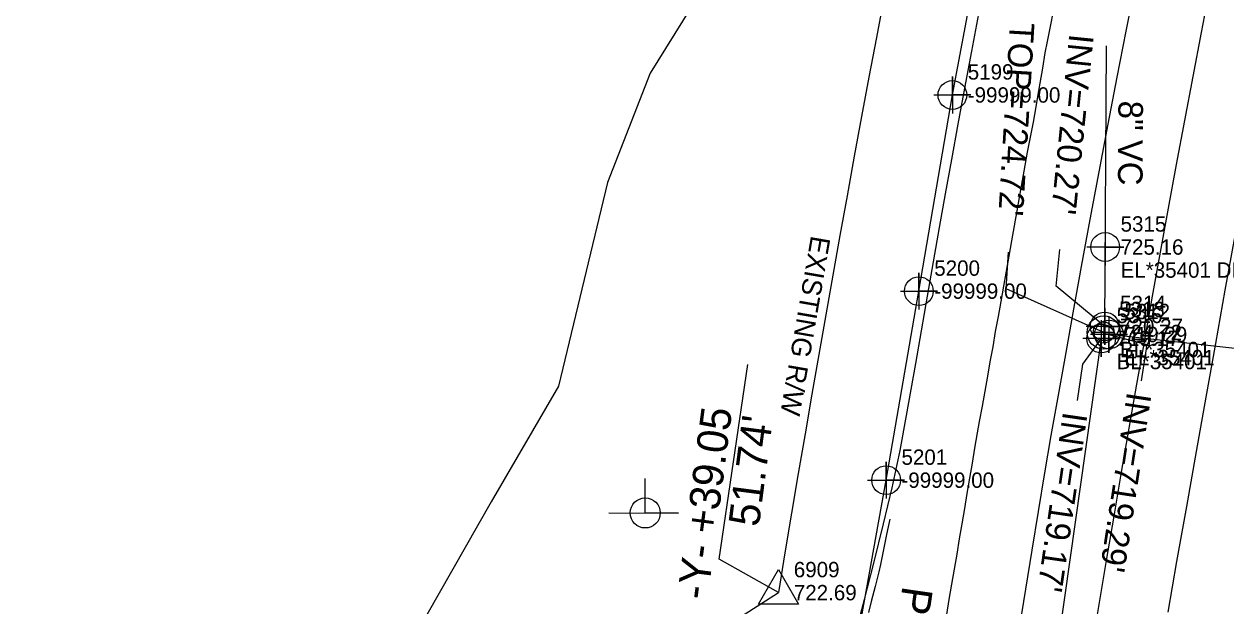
# Model space of a CAD drawing. Extents: x 1516784 to 1522736, y 634838 to 639369.
# Drawn here: x 1520333.6 to 1520529.1, y 638506.3 to 638601 of the extents above; entities that cross this region are included whole.
import ezdxf

# ---------------------------------------------------------------- set-up
doc = ezdxf.new("R2010")
doc.units = 0
for name, color, linetype in [('COGO Default Point Elevation', 7, 'Continuous'), ('COGO Default Point Number', 7, 'Continuous'), ('Exist Environmental Wetland Boundary Text', 7, 'Continuous'), ('Exist Right of Way Line', 7, 'Continuous'), ('Exist Right of Way Line Text', 7, 'Continuous'), ('Exist Right of Way Monument CELL', 7, 'Continuous'), ('Exist Right of Way Monument Cogo Elevation', 7, 'Continuous'), ('Exist Right of Way Monument Cogo Number', 7, 'Continuous'), ('Exist Right of Way Monument Leader', 7, 'Continuous'), ('Exist Right of Way Monument Text', 7, 'Continuous'), ('Exist Utilities Gas UG Line SUE LOS B', 7, 'Continuous'), ('Exist Utilities Gas UG Line SUE LOS B Cogo Elevation', 7, 'Continuous'), ('Exist Utilities Gas UG Line SUE LOS B Cogo Number', 7, 'Continuous'), ('Exist Utilities Gas UG Line SUE LOS B Cogo Point CELL', 7, 'Continuous'), ('Exist Utilities Gas UG Line SUE LOS B Text', 7, 'Continuous'), ('Exist Utilities Power Joint Use Telephone CELL', 7, 'Continuous'), ('Exist Utilities Sanitary Sewer Manhole CELL', 7, 'Continuous'), ('Exist Utilities Sanitary Sewer Manhole Cogo Elevation', 7, 'Continuous'), ('Exist Utilities Sanitary Sewer Manhole Cogo Number', 7, 'Continuous'), ('Exist Utilities Sanitary Sewer Manhole Leader', 7, 'Continuous'), ('Exist Utilities Sanitary Sewer Manhole Text', 7, 'Continuous'), ('Exist Utilities Sanitary Sewer UG Line', 7, 'Continuous'), ('Exist Utilities Sanitary Sewer UG Line Cogo Comment', 7, 'Continuous'), ('Exist Utilities Sanitary Sewer UG Line Cogo Elevation', 7, 'Continuous'), ('Exist Utilities Sanitary Sewer UG Line Cogo Number', 7, 'Continuous'), ('Exist Utilities Sanitary Sewer UG Line Cogo Point CELL', 7, 'Continuous'), ('Exist Utilities Sanitary Sewer UG Line Invert Elevation', 7, 'Continuous'), ('Exist Utilities Sanitary Sewer UG Line Leader', 7, 'Continuous'), ('Exist Utilities Sanitary Sewer UG Line Text', 7, 'Continuous'), ('Exist Vegetation Woods Line', 7, 'Continuous')]:
    doc.layers.add(name, color=color, linetype=linetype)

msp = doc.modelspace()

# ---------------------------------------------------------------- linework, layer by layer
at = {"layer": 'COGO Default Point Elevation'}
for points in [[(1520500.96, 638603.05), (1520500.47, 638600.6), (1520499.98, 638598.15), (1520499.61, 638596.29), (1520499.2, 638593.82), (1520498.79, 638591.36), (1520498.38, 638588.89), (1520498.15, 638587.5), (1520497.68, 638585.04), (1520497.21, 638582.59), (1520496.74, 638580.13), (1520496.34, 638577.99), (1520495.9, 638575.53), (1520495.47, 638573.07), (1520495.03, 638570.61), (1520494.6, 638568.15), (1520494.16, 638565.69), (1520493.73, 638563.23), (1520493.29, 638560.77), (1520492.86, 638558.31), (1520492.42, 638555.85), (1520491.99, 638553.39), (1520491.55, 638550.93), (1520491.12, 638548.46), (1520490.68, 638546), (1520490.28, 638543.7), (1520489.83, 638541.24), (1520489.39, 638538.78), (1520488.94, 638536.33), (1520488.6, 638534.45), (1520488.19, 638531.98), (1520487.77, 638529.52), (1520487.35, 638527.06), (1520486.93, 638524.59), (1520486.52, 638522.13), (1520486.1, 638519.66), (1520485.68, 638517.2), (1520485.27, 638514.74), (1520484.85, 638512.27), (1520484.43, 638509.81), (1520484.01, 638507.35), (1520483.6, 638504.88)], [(1520474.38, 638520.39), (1520473.87, 638517.94), (1520473.37, 638515.5), (1520472.87, 638513.05), (1520472.62, 638511.86), (1520471.99, 638509.44), (1520471.36, 638507.02), (1520470.9, 638505.24)]]:
    msp.add_lwpolyline(points, dxfattribs=at)
at = {"layer": 'COGO Default Point Number'}
for points in [[(1520514.23, 638607.16), (1520512.78, 638599.81), (1520511.31, 638592.33), (1520509.84, 638584.7), (1520508.36, 638576.93), (1520506.92, 638569.2), (1520505.53, 638561.55), (1520504.17, 638554), (1520502.85, 638546.63), (1520501.65, 638539.99), (1520500.56, 638534.01), (1520499.52, 638527.94), (1520498.49, 638521.67), (1520497.48, 638515.36), (1520496.47, 638509.04), (1520495.41, 638502.68)], [(1520469.6, 638504.91), (1520470.26, 638507.35), (1520471.81, 638513.27), (1520473.37, 638519.63), (1520474.8, 638525.53), (1520476.05, 638531.57), (1520477.1, 638537.28), (1520478.6, 638545.74), (1520479.52, 638551.04), (1520480.5, 638556.68), (1520481.48, 638562.29), (1520482.47, 638567.85), (1520483.45, 638573.37), (1520484.46, 638578.95), (1520485.5, 638584.67), (1520486.59, 638590.55), (1520487.72, 638596.57), (1520488.87, 638602.62)], [(1520519.64, 638505.27), (1520521.09, 638513.51), (1520522.68, 638522.5), (1520524.27, 638531.41), (1520525.85, 638540.24), (1520527.4, 638549.01), (1520528.94, 638557.68), (1520530.49, 638566.25)]]:
    msp.add_lwpolyline(points, dxfattribs=at)
at = {"layer": 'Exist Environmental Wetland Boundary Text'}
msp.add_arc((1524257.18, 637884.74), 3800, 164.44356, 171.45942, dxfattribs=at)
at = {"layer": 'Exist Right of Way Line'}
msp.add_line((1520397.94, 638471.31), (1520456.28, 638508.46), dxfattribs=at)
msp.add_arc((1524257.18, 637884.74), 3851.74, 164.44356, 170.68088, dxfattribs=at)
at = {"layer": 'Exist Right of Way Monument CELL'}
msp.add_line((1520456.28, 638508.46), (1520456.28, 638508.46), dxfattribs=at)
msp.add_lwpolyline([(1520453.03, 638506.58), (1520456.28, 638512.21), (1520459.53, 638506.57)], close=True, dxfattribs=at)
at = {"layer": 'Exist Right of Way Monument Leader'}
msp.add_lwpolyline([(1520456.28, 638508.46), (1520446.63, 638513.92), (1520451.29, 638545.58)], dxfattribs=at)
at = {"layer": 'Exist Utilities Gas UG Line SUE LOS B'}
msp.add_lwpolyline([(1520421.99, 638012.85), (1520423.24, 638041.59), (1520424.56, 638071.73), (1520425.71, 638100.61), (1520427.79, 638131.93), (1520430.07, 638162.7), (1520432.78, 638195.98), (1520434.71, 638221.28), (1520437.33, 638251.93), (1520440.16, 638282.54), (1520443.58, 638313.36), (1520448.01, 638349.54), (1520452.24, 638384.87), (1520455.33, 638410.59), (1520458.64, 638433.49), (1520462.73, 638460.82), (1520469.03, 638500.18), (1520473.79, 638526.76), (1520479.12, 638557.52), (1520484.57, 638589.44), (1520490.16, 638619.21)], dxfattribs=at)
at = {"layer": 'Exist Utilities Gas UG Line SUE LOS B Cogo Point CELL'}
for points in [[(1520481.57, 638589.44), (1520487.57, 638589.44), (1520484.57, 638589.44), (1520484.57, 638592.44), (1520484.57, 638586.44)], [(1520476.12, 638557.52), (1520482.12, 638557.52), (1520479.12, 638557.52), (1520479.12, 638560.52), (1520479.12, 638554.52)], [(1520470.79, 638526.76), (1520476.79, 638526.76), (1520473.79, 638526.76), (1520473.79, 638529.76), (1520473.79, 638523.76)]]:
    msp.add_lwpolyline(points, dxfattribs=at)
for centre in [(1520484.57, 638589.44), (1520479.12, 638557.52), (1520473.79, 638526.76)]:
    msp.add_circle(centre, 2.34, dxfattribs=at)
at = {"layer": 'Exist Utilities Power Joint Use Telephone CELL'}
msp.add_line((1520434.62, 638521.43), (1520434.62, 638521.43), dxfattribs=at)
msp.add_lwpolyline([(1520428.68, 638521.43), (1520440.02, 638521.39), (1520434.62, 638521.41), (1520434.62, 638527.05)], dxfattribs=at)
msp.add_circle((1520434.62, 638521.43), 2.45, dxfattribs=at)
at = {"layer": 'Exist Utilities Sanitary Sewer Manhole CELL'}
msp.add_lwpolyline([(1520509.17, 638552.5), (1520509.17, 638549.07), (1520509.17, 638550.79), (1520510.88, 638550.79), (1520507.46, 638550.79)], dxfattribs=at)
for radius in [2.69, 1.71]:
    msp.add_circle((1520509.17, 638550.79), radius, dxfattribs=at)
at = {"layer": 'Exist Utilities Sanitary Sewer Manhole Leader'}
msp.add_lwpolyline([(1520509.17, 638550.79), (1520493.33, 638557.87), (1520493.69, 638563.86)], dxfattribs=at)
at = {"layer": 'Exist Utilities Sanitary Sewer UG Line'}
for p, q in [((1520509.34, 638551.77), (1520509.63, 638597.45)), ((1520508.77, 638549.82), (1520487.24, 638398.28)), ((1520557.97, 638545.16), (1520510.03, 638550.46))]:
    msp.add_line(p, q, dxfattribs=at)
at = {"layer": 'Exist Utilities Sanitary Sewer UG Line Cogo Point CELL'}
for points in [[(1520509.42, 638567.7), (1520509.42, 638561.7), (1520509.42, 638564.7), (1520512.42, 638564.7), (1520506.42, 638564.7)], [(1520509.34, 638554.77), (1520509.34, 638548.77), (1520509.34, 638551.77), (1520512.34, 638551.77), (1520506.34, 638551.77)], [(1520508.77, 638552.82), (1520508.77, 638546.82), (1520508.77, 638549.82), (1520511.77, 638549.82), (1520505.77, 638549.82)], [(1520510.03, 638553.46), (1520510.03, 638547.46), (1520510.03, 638550.46), (1520513.03, 638550.46), (1520507.03, 638550.46)]]:
    msp.add_lwpolyline(points, dxfattribs=at)
for centre in [(1520509.42, 638564.7), (1520509.34, 638551.77), (1520508.77, 638549.82), (1520510.03, 638550.46)]:
    msp.add_circle(centre, 2.34, dxfattribs=at)
at = {"layer": 'Exist Utilities Sanitary Sewer UG Line Leader'}
for points in [[(1520509.34, 638551.77), (1520501.43, 638558.35), (1520502.04, 638564.32)], [(1520508.77, 638549.82), (1520505.7, 638545.64), (1520504.84, 638539.71)], [(1520510.03, 638550.46), (1520516.18, 638548.83), (1520515.27, 638542.9)]]:
    msp.add_lwpolyline(points, dxfattribs=at)
at = {"layer": 'Exist Vegetation Woods Line'}
for points in [[(1520468.69, 638667.71), (1520470.49, 638664.94), (1520466.27, 638656.36), (1520461.21, 638641.17), (1520457.27, 638627.59), (1520449.55, 638615.72), (1520441.92, 638603.46), (1520435.44, 638593)], [(1520435.44, 638593), (1520428.46, 638575.2), (1520420.51, 638542.07), (1520409.58, 638523.26), (1520396.91, 638500.93), (1520395.02, 638492.54), (1520394.75, 638469.05), (1520387.28, 638467.54), (1520370.21, 638465.51), (1520347.54, 638466.11), (1520302.4, 638473.51)]]:
    msp.add_lwpolyline(points, dxfattribs=at)

# ---------------------------------------------------------------- texts
at = {"layer": 'Exist Right of Way Line Text'}
msp.add_text('EXISTING R/W', height=3.2, rotation=260.1709, dxfattribs=at).set_placement((1520461.6, 638566.66))
at = {"layer": 'Exist Right of Way Monument Cogo Elevation'}
msp.add_text('722.69', height=2.5, dxfattribs=at).set_placement((1520458.78, 638507.21))
at = {"layer": 'Exist Right of Way Monument Cogo Number'}
msp.add_text('6909', height=2.5, dxfattribs=at).set_placement((1520458.78, 638510.96))
at = {"layer": 'Exist Right of Way Monument Text'}
for s, p in [('-Y- +39.05', (1520444.74, 638507.16)), ("51.74'", (1520453.09, 638519.04))]:
    msp.add_text(s, height=5, rotation=82.603, dxfattribs=at).set_placement(p)
at = {"layer": 'Exist Utilities Gas UG Line SUE LOS B Cogo Elevation'}
for p in [(1520487.07, 638588.19), (1520481.62, 638556.27), (1520476.29, 638525.51)]:
    msp.add_text('-99999.00', height=2.5, dxfattribs=at).set_placement(p)
at = {"layer": 'Exist Utilities Gas UG Line SUE LOS B Cogo Number'}
for s, p in [('5199', (1520487.07, 638591.94)), ('5200', (1520481.62, 638560.02)), ('5201', (1520476.29, 638529.26))]:
    msp.add_text(s, height=2.5, dxfattribs=at).set_placement(p)
at = {"layer": 'Exist Utilities Gas UG Line SUE LOS B Text'}
msp.add_text('Public Service Company Of N C Inc., 6 ", Steel', height=5, rotation=261.7648, dxfattribs=at).set_placement((1520476.47, 638509.67))
at = {"layer": 'Exist Utilities Sanitary Sewer Manhole Cogo Elevation'}
msp.add_text('724.72', height=2.5, dxfattribs=at).set_placement((1520511.67, 638549.54))
at = {"layer": 'Exist Utilities Sanitary Sewer Manhole Cogo Number'}
msp.add_text('5313', height=2.5, dxfattribs=at).set_placement((1520511.67, 638553.29))
at = {"layer": 'Exist Utilities Sanitary Sewer Manhole Text'}
msp.add_text("TOP=724.72'", height=4, rotation=266.5673, dxfattribs=at).set_placement((1520493.93, 638601.31))
at = {"layer": 'Exist Utilities Sanitary Sewer UG Line Cogo Comment'}
for s, p in [('EL*35401 DIR', (1520511.92, 638559.7)), ('BL*35401', (1520511.84, 638546.77)), ('EL*35401', (1520512.53, 638545.46)), ('BL*35401', (1520511.27, 638544.82))]:
    msp.add_text(s, height=2.5, dxfattribs=at).set_placement(p)
at = {"layer": 'Exist Utilities Sanitary Sewer UG Line Cogo Elevation'}
for s, p in [('725.16', (1520511.92, 638563.45)), ('720.27', (1520511.84, 638550.52)), ('719.17', (1520511.27, 638548.57)), ('719.29', (1520512.53, 638549.21))]:
    msp.add_text(s, height=2.5, dxfattribs=at).set_placement(p)
at = {"layer": 'Exist Utilities Sanitary Sewer UG Line Cogo Number'}
for s, p in [('5315', (1520511.92, 638567.2)), ('5314', (1520511.84, 638554.27)), ('5316', (1520511.27, 638552.32)), ('5312', (1520512.53, 638552.96))]:
    msp.add_text(s, height=2.5, dxfattribs=at).set_placement(p)
at = {"layer": 'Exist Utilities Sanitary Sewer UG Line Invert Elevation'}
for s, rotation, p in [("INV=720.27'", 264.2065, (1520503.59, 638599.48)), ("INV=719.29'", 261.311, (1520512.99, 638541.23)), ("INV=719.17'", 261.7803, (1520502.58, 638538.01))]:
    msp.add_text(s, height=4, rotation=rotation, dxfattribs=at).set_placement(p)
at = {"layer": 'Exist Utilities Sanitary Sewer UG Line Text'}
msp.add_text('8" VC', height=4, rotation=269.6456, dxfattribs=at).set_placement((1520511.57, 638588.52))

doc.saveas('drawing.dxf')
